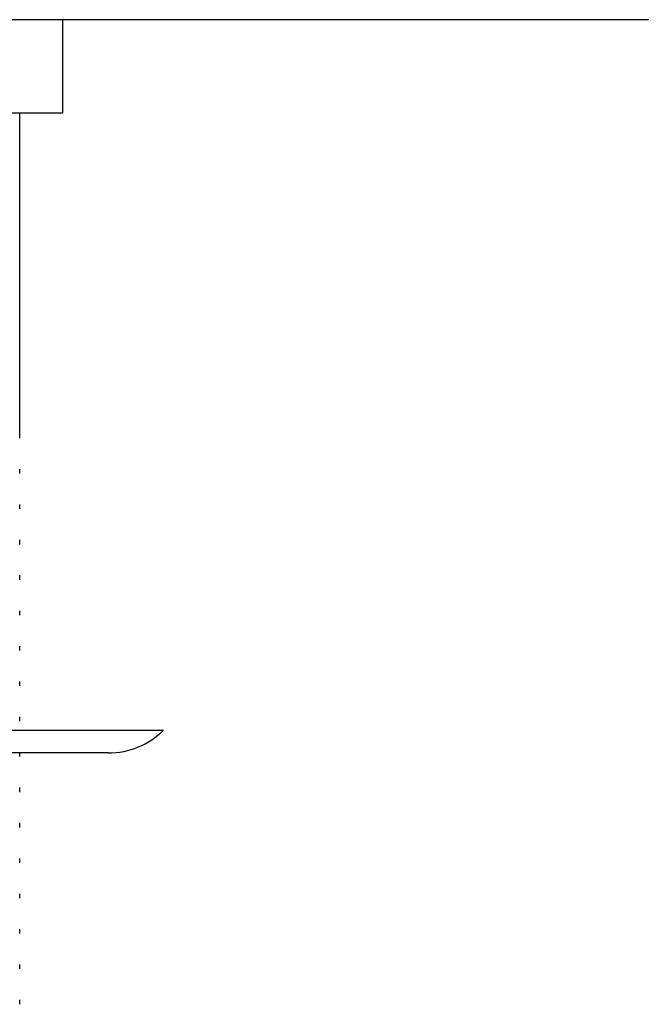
# Model space of a CAD drawing. Header units: millimetres. Extents: x 262469 to 275208, y -32539 to 9411.
# Tile 359 of 428: x 269150 to 269155, y -13292 to -13284. Entities that reach past the tile are written whole.
import ezdxf

# ---------------------------------------------------------------- set-up
doc = ezdxf.new("R2010")
doc.units = ezdxf.units.MM
doc.header["$LTSCALE"] = 100
doc.layers.add('$ IE_TELETECHNIKA', color=5, linetype='Continuous', lineweight=30)

msp = doc.modelspace()

# ---------------------------------------------------------------- linework, layer by layer
at = {"layer": '$ IE_TELETECHNIKA', "color": 7, "linetype": 'Continuous'}
for p, q in [((269199.5395, -13284.2963), (269059.5395, -13284.2963)), ((269150.2895, -13285.0463), (269150.2895, -13284.2963)), ((269150.2895, -13285.0463), (269143.7895, -13285.0463)), ((269149.9458, -13287.6499), (269149.9458, -13285.0463)), ((269149.9458, -13287.9334), (269149.9458, -13287.898)), ((269149.9458, -13288.2169), (269149.9458, -13288.1815)), ((269149.9458, -13288.5004), (269149.9458, -13288.465)), ((269149.9458, -13288.7839), (269149.9458, -13288.7484)), ((269149.9458, -13289.0674), (269149.9458, -13289.0319)), ((269149.9458, -13289.3508), (269149.9458, -13289.3154)), ((269149.9458, -13289.6343), (269149.9458, -13289.5989)), ((269149.9458, -13289.9178), (269149.9458, -13289.8824)), ((269146.9815, -13289.9883), (269151.0976, -13289.9883)), ((269149.9458, -13290.2013), (269149.9458, -13290.1658)), ((269150.6557, -13290.1713), (269147.4234, -13290.1713)), ((269149.9458, -13290.4848), (269149.9458, -13290.4493)), ((269149.9458, -13290.7682), (269149.9458, -13290.7328)), ((269149.9458, -13291.0517), (269149.9458, -13291.0163)), ((269149.9458, -13291.3352), (269149.9458, -13291.2998)), ((269149.9458, -13291.6187), (269149.9458, -13291.5833)), ((269149.9458, -13291.9022), (269149.9458, -13291.8667)), ((269149.9458, -13292.1857), (269149.9458, -13292.1502))]:
    msp.add_line(p, q, dxfattribs=at)
msp.add_arc((269150.6557, -13289.5463), 0.625, 270, 315, dxfattribs=at)

doc.saveas('drawing.dxf')
